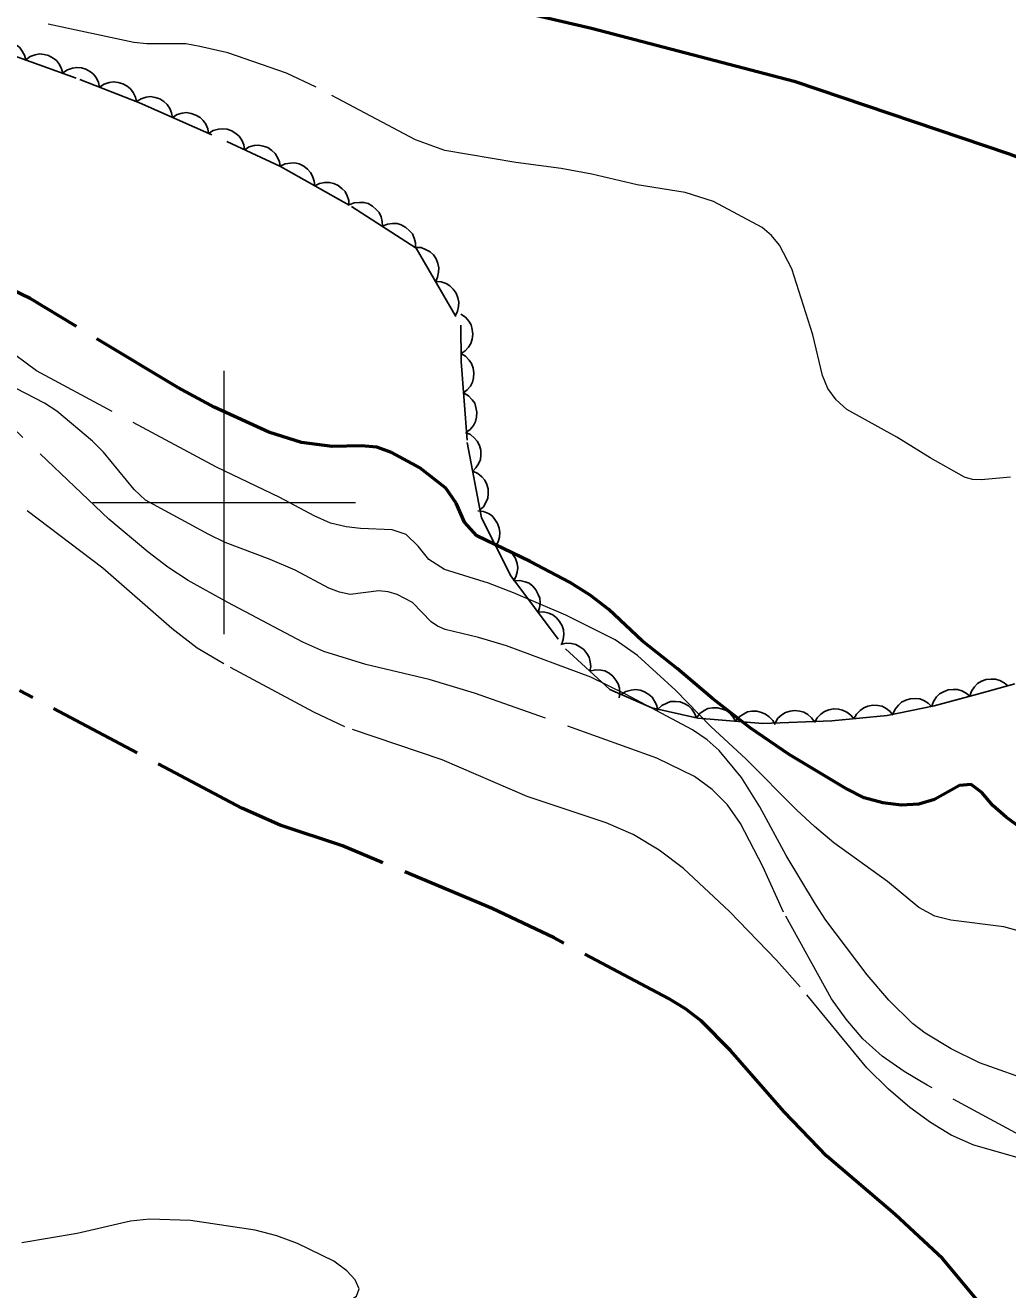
# Model space of a CAD drawing. Extents: x 355726 to 357533, y 5103782 to 5105258.
# Drawn here: x 356692.45 to 356729.79, y 5104470.08 to 5104518.14 of the extents above; entities that cross this region are included whole.
import ezdxf

# ---------------------------------------------------------------- set-up
doc = ezdxf.new("R2010")
doc.units = 0
doc.header["$LTSCALE"] = 0.6
doc.linetypes.add('DOT_DASHED', pattern=[7.7, 5, -1.2, 0.3, -1.2])
doc.linetypes.add('LONG_DASHED', pattern=[7.5, 6, -1.5])
for name, color, linetype, lineweight in [('1', 7, 'LONG_DASHED', 53), ('2', 7, 'LONG_DASHED', 13), ('21', 7, 'LONG_DASHED', 35), ('44', 7, 'Continuous', 25), ('61', 7, 'Continuous', 13)]:
    doc.layers.add(name, color=color, linetype=linetype, lineweight=lineweight)

msp = doc.modelspace()

# ---------------------------------------------------------------- linework, layer by layer
at = {"layer": '1'}
for points in [[(356730.3, 5104487.62), (356729.73, 5104488.04), (356729.23, 5104488.49), (356728.81, 5104488.98), (356728.4, 5104489.28), (356727.96, 5104489.24), (356727.01, 5104488.71), (356726.42, 5104488.53), (356725.76, 5104488.5), (356725.05, 5104488.58), (356724.34, 5104488.78), (356723.64, 5104489.13), (356721.48, 5104490.42), (356720, 5104491.44), (356718.57, 5104492.55), (356717.23, 5104493.69), (356715.9, 5104494.74), (356714.63, 5104495.93), (356713.92, 5104496.48), (356713.14, 5104496.97), (356711.64, 5104497.76), (356709.61, 5104498.74), (356709.14, 5104499.26), (356708.83, 5104499.98), (356708.43, 5104500.54), (356707.44, 5104501.32), (356706.37, 5104501.9), (356705.81, 5104502.11), (356705.22, 5104502.16), (356704.11, 5104502.13), (356702.95, 5104502.28), (356701.7, 5104502.68), (356699.62, 5104503.63), (356698.25, 5104504.37), (356692.63, 5104507.75), (356689.44, 5104509.3)], [(356728.78, 5104469.51), (356727.31, 5104471.26), (356725.51, 5104472.94), (356722.92, 5104475.15), (356721.3, 5104476.84), (356719.26, 5104479.17), (356718.14, 5104480.3), (356717.54, 5104480.76), (356716.9, 5104481.15), (356712.55, 5104483.45), (356710.19, 5104484.57), (356704.51, 5104486.95), (356702.14, 5104487.74), (356700.68, 5104488.38), (356692.22, 5104492.86)]]:
    msp.add_lwpolyline(points, dxfattribs=at)
at = {"layer": '2'}
for points in [[(356729.9, 5104500.97), (356728.79, 5104500.86), (356728.45, 5104500.87), (356728.15, 5104500.97), (356726.85, 5104501.7), (356725.58, 5104502.49), (356723.68, 5104503.54), (356723.27, 5104503.91), (356722.95, 5104504.34), (356722.75, 5104504.83), (356722.39, 5104506.38), (356721.59, 5104508.88), (356721.12, 5104509.78), (356720.81, 5104510.15), (356720.46, 5104510.45), (356718.61, 5104511.44), (356717.53, 5104511.79), (356715.71, 5104512.07), (356713.99, 5104512.48), (356712.82, 5104512.7), (356711.1, 5104512.92), (356708.4, 5104513.38), (356707.28, 5104513.78), (356703.5, 5104515.79), (356702.37, 5104516.32), (356700.15, 5104517.09), (356699.08, 5104517.34), (356698.55, 5104517.43), (356697.07, 5104517.43), (356696.57, 5104517.49), (356693.32, 5104518.18)], [(356730.33, 5104483.68), (356729.65, 5104483.87), (356727.63, 5104484.13), (356727.03, 5104484.28), (356726.42, 5104484.61), (356725.22, 5104485.59), (356723.18, 5104487.07), (356722.45, 5104487.69), (356721.76, 5104488.32), (356719.85, 5104490.25), (356718.51, 5104491.49), (356717.17, 5104492.87), (356715.72, 5104494.19), (356714.87, 5104494.78), (356712.99, 5104495.72), (356711.01, 5104496.57), (356710.06, 5104496.94), (356708.38, 5104497.46), (356707.79, 5104497.84), (356707.38, 5104498.34), (356706.92, 5104498.78), (356706.39, 5104498.96), (356705.19, 5104499.01), (356704.64, 5104499.08), (356704.05, 5104499.22), (356703.43, 5104499.49), (356702.12, 5104500.19), (356699.72, 5104501.34), (356692.87, 5104505), (356691.64, 5104505.92)], [(356728.72, 5104478.7), (356727.65, 5104479.23), (356726.66, 5104479.83), (356726.18, 5104480.2), (356725.28, 5104481.08), (356724.45, 5104482.05), (356722.88, 5104484.13), (356722.49, 5104484.73), (356721.37, 5104486.58), (356720.37, 5104488.44), (356719.67, 5104489.55), (356718.83, 5104490.57), (356718.37, 5104490.98), (356717.81, 5104491.36), (356715.27, 5104492.71), (356713.95, 5104493.36), (356710.74, 5104494.55), (356709.68, 5104494.87), (356708.41, 5104495.17), (356708.12, 5104495.3), (356707.87, 5104495.47), (356707.16, 5104496.2), (356706.58, 5104496.5), (356706.24, 5104496.61), (356705.88, 5104496.65), (356704.8, 5104496.5), (356704.39, 5104496.59), (356703.98, 5104496.75), (356702.7, 5104497.43), (356701.76, 5104497.84), (356700.05, 5104498.48), (356699.42, 5104498.78), (356697.01, 5104500.09), (356696.58, 5104500.5), (356695.42, 5104501.92), (356695, 5104502.33), (356693.65, 5104503.47), (356693.17, 5104503.78), (356690.48, 5104505.17)], [(356730.88, 5104475.61), (356726.73, 5104477.86), (356725.86, 5104478.38), (356725.02, 5104478.96), (356724.29, 5104479.62), (356723.65, 5104480.36), (356723.1, 5104481.13), (356721.27, 5104484.43), (356720.49, 5104486.17), (356719.63, 5104487.8), (356719.14, 5104488.51), (356718.56, 5104489.09), (356717.89, 5104489.59), (356716.46, 5104490.29), (356709.52, 5104492.76), (356707.8, 5104493.28), (356705.39, 5104493.84), (356703.79, 5104494.34), (356703, 5104494.69), (356700.14, 5104496.2), (356698.64, 5104497.04), (356697.87, 5104497.54), (356697.1, 5104498.13), (356695.62, 5104499.37), (356691.45, 5104503.33)], [(356721, 5104482.61), (356719.22, 5104484.46), (356717.47, 5104486.09), (356716.55, 5104486.79), (356715.56, 5104487.38), (356714.53, 5104487.83), (356711.52, 5104488.83), (356708.3, 5104490.22), (356704.59, 5104491.48), (356703.42, 5104492.03), (356699.99, 5104493.87), (356698.98, 5104494.47), (356698.02, 5104495.21), (356695.39, 5104497.51), (356690.63, 5104501.11)], [(356737.92, 5104469.87), (356737.04, 5104470.84), (356736.09, 5104471.74), (356734.16, 5104473.26), (356733.22, 5104473.92), (356732.25, 5104474.41), (356731.31, 5104474.78), (356728.51, 5104475.57), (356727.65, 5104475.95), (356726.86, 5104476.43), (356726.07, 5104477), (356725.26, 5104477.7), (356724.44, 5104478.51), (356721.91, 5104481.59), (356721, 5104482.61)], [(356746.15, 5104469.62), (356745.2, 5104470.41), (356744.25, 5104471.03), (356743.02, 5104471.71), (356742.17, 5104472.29), (356741.3, 5104472.97), (356736.16, 5104475.78), (356735.05, 5104476.34), (356733.79, 5104476.74), (356731.22, 5104477.82), (356728.72, 5104478.7)], [(356702.63, 5104468.55), (356702.9, 5104468.84), (356703.27, 5104469.08), (356703.74, 5104469.3), (356704.75, 5104469.65), (356705.04, 5104469.84), (356705.14, 5104470.11), (356704.99, 5104470.45), (356704.67, 5104470.8), (356704.17, 5104471.17), (356702.79, 5104471.84), (356702.01, 5104472.13), (356701.18, 5104472.34), (356698.72, 5104472.71), (356697.17, 5104472.76), (356696.45, 5104472.69), (356694.42, 5104472.22), (356692.32, 5104471.86)]]:
    msp.add_lwpolyline(points, dxfattribs=at)
at = {"layer": '21', "linetype": 'Continuous', "lineweight": 53}
msp.add_lwpolyline([(356704.43, 5104520.26), (356713.97, 5104518.03), (356721.67, 5104516.01), (356729.85, 5104513.25), (356740.16, 5104509.29), (356751.17, 5104503.84), (356758.88, 5104499.2), (356766.45, 5104493.9), (356773.94, 5104487.71), (356778.21, 5104483.9)], dxfattribs=at)
at = {"layer": '44'}
for points in [[(356691.05, 5104517.34), (356691.22, 5104517.46), (356691.41, 5104517.53), (356691.57, 5104517.56), (356691.74, 5104517.54), (356691.92, 5104517.5), (356692.09, 5104517.4), (356692.22, 5104517.31), (356692.33, 5104517.16), (356692.41, 5104517), (356692.46, 5104516.83)], [(356692.46, 5104516.83), (356692.63, 5104516.95), (356692.82, 5104517.02), (356692.98, 5104517.05), (356693.16, 5104517.03), (356693.33, 5104516.99), (356693.5, 5104516.89), (356693.63, 5104516.8), (356693.74, 5104516.65), (356693.82, 5104516.49), (356693.87, 5104516.32)], [(356693.87, 5104516.33), (356694.05, 5104516.45), (356694.24, 5104516.51), (356694.4, 5104516.54), (356694.58, 5104516.52), (356694.75, 5104516.47), (356694.92, 5104516.37), (356695.05, 5104516.27), (356695.15, 5104516.13), (356695.23, 5104515.96), (356695.27, 5104515.79)], [(356695.27, 5104515.79), (356695.44, 5104515.9), (356695.64, 5104515.97), (356695.8, 5104515.99), (356695.97, 5104515.97), (356696.15, 5104515.92), (356696.32, 5104515.82), (356696.45, 5104515.72), (356696.55, 5104515.58), (356696.63, 5104515.41), (356696.67, 5104515.24)], [(356696.67, 5104515.24), (356696.85, 5104515.35), (356697.04, 5104515.41), (356697.21, 5104515.43), (356697.38, 5104515.4), (356697.56, 5104515.34), (356697.71, 5104515.24), (356697.84, 5104515.13), (356697.94, 5104514.98), (356698.01, 5104514.81), (356698.04, 5104514.64)], [(356698.04, 5104514.64), (356698.22, 5104514.75), (356698.41, 5104514.8), (356698.58, 5104514.82), (356698.75, 5104514.79), (356698.93, 5104514.73), (356699.09, 5104514.63), (356699.21, 5104514.52), (356699.31, 5104514.38), (356699.38, 5104514.21), (356699.41, 5104514.03)], [(356699.41, 5104514.03), (356699.59, 5104514.14), (356699.79, 5104514.19), (356699.95, 5104514.21), (356700.12, 5104514.19), (356700.3, 5104514.13), (356700.46, 5104514.02), (356700.58, 5104513.92), (356700.68, 5104513.77), (356700.75, 5104513.6), (356700.78, 5104513.42)], [(356700.78, 5104513.41), (356700.96, 5104513.52), (356701.15, 5104513.57), (356701.32, 5104513.58), (356701.49, 5104513.55), (356701.67, 5104513.49), (356701.82, 5104513.38), (356701.95, 5104513.27), (356702.04, 5104513.12), (356702.11, 5104512.95), (356702.14, 5104512.78)], [(356702.14, 5104512.78), (356702.33, 5104512.87), (356702.53, 5104512.9), (356702.69, 5104512.91), (356702.86, 5104512.87), (356703.03, 5104512.79), (356703.18, 5104512.67), (356703.29, 5104512.55), (356703.37, 5104512.4), (356703.43, 5104512.22), (356703.45, 5104512.04)], [(356703.45, 5104512.04), (356703.63, 5104512.13), (356703.83, 5104512.17), (356704, 5104512.17), (356704.17, 5104512.13), (356704.34, 5104512.05), (356704.49, 5104511.93), (356704.6, 5104511.82), (356704.68, 5104511.66), (356704.74, 5104511.48), (356704.75, 5104511.3)], [(356704.76, 5104511.31), (356704.95, 5104511.39), (356705.15, 5104511.41), (356705.32, 5104511.41), (356705.48, 5104511.36), (356705.65, 5104511.27), (356705.79, 5104511.14), (356705.9, 5104511.02), (356705.97, 5104510.86), (356706.01, 5104510.68), (356706.02, 5104510.5)], [(356706.02, 5104510.5), (356706.21, 5104510.58), (356706.41, 5104510.6), (356706.58, 5104510.6), (356706.74, 5104510.55), (356706.91, 5104510.46), (356707.05, 5104510.33), (356707.16, 5104510.21), (356707.23, 5104510.05), (356707.28, 5104509.87), (356707.28, 5104509.69)], [(356707.29, 5104509.7), (356707.5, 5104509.69), (356707.69, 5104509.61), (356707.84, 5104509.53), (356707.96, 5104509.41), (356708.07, 5104509.26), (356708.13, 5104509.08), (356708.17, 5104508.92), (356708.16, 5104508.75), (356708.12, 5104508.57), (356708.05, 5104508.4)], [(356708.05, 5104508.4), (356708.25, 5104508.39), (356708.44, 5104508.32), (356708.59, 5104508.24), (356708.71, 5104508.11), (356708.82, 5104507.96), (356708.89, 5104507.78), (356708.93, 5104507.62), (356708.92, 5104507.45), (356708.88, 5104507.27), (356708.8, 5104507.11)], [(356709.01, 5104507.16), (356709.18, 5104507.05), (356709.31, 5104506.89), (356709.4, 5104506.75), (356709.44, 5104506.58), (356709.46, 5104506.4), (356709.43, 5104506.21), (356709.39, 5104506.05), (356709.29, 5104505.9), (356709.17, 5104505.76), (356709.02, 5104505.66)], [(356709, 5104505.66), (356709.18, 5104505.56), (356709.32, 5104505.41), (356709.41, 5104505.28), (356709.47, 5104505.11), (356709.5, 5104504.93), (356709.48, 5104504.74), (356709.45, 5104504.58), (356709.37, 5104504.42), (356709.25, 5104504.28), (356709.11, 5104504.17)], [(356709.11, 5104504.17), (356709.29, 5104504.06), (356709.43, 5104503.91), (356709.53, 5104503.78), (356709.58, 5104503.61), (356709.61, 5104503.43), (356709.6, 5104503.24), (356709.56, 5104503.08), (356709.48, 5104502.93), (356709.36, 5104502.78), (356709.22, 5104502.67)], [(356709.18, 5104502.66), (356709.37, 5104502.58), (356709.52, 5104502.45), (356709.63, 5104502.33), (356709.71, 5104502.17), (356709.76, 5104501.99), (356709.76, 5104501.8), (356709.75, 5104501.64), (356709.68, 5104501.47), (356709.58, 5104501.32), (356709.46, 5104501.19)], [(356709.46, 5104501.19), (356709.65, 5104501.11), (356709.8, 5104500.98), (356709.91, 5104500.85), (356709.99, 5104500.69), (356710.04, 5104500.52), (356710.04, 5104500.33), (356710.03, 5104500.16), (356709.96, 5104500), (356709.86, 5104499.84), (356709.73, 5104499.72)], [(356709.65, 5104499.69), (356709.86, 5104499.66), (356710.05, 5104499.58), (356710.19, 5104499.49), (356710.3, 5104499.36), (356710.4, 5104499.2), (356710.46, 5104499.02), (356710.49, 5104498.86), (356710.47, 5104498.69), (356710.42, 5104498.51), (356710.33, 5104498.35)], [(356710.33, 5104498.35), (356710.54, 5104498.32), (356710.72, 5104498.24), (356710.86, 5104498.15), (356710.98, 5104498.02), (356711.08, 5104497.87), (356711.14, 5104497.68), (356711.17, 5104497.52), (356711.15, 5104497.35), (356711.1, 5104497.17), (356711.01, 5104497.01)], [(356711.04, 5104497.03), (356711.25, 5104497.04), (356711.45, 5104496.99), (356711.6, 5104496.93), (356711.74, 5104496.82), (356711.86, 5104496.68), (356711.95, 5104496.51), (356712.01, 5104496.36), (356712.02, 5104496.19), (356712, 5104496), (356711.94, 5104495.83)], [(356711.94, 5104495.83), (356712.15, 5104495.84), (356712.35, 5104495.79), (356712.5, 5104495.73), (356712.64, 5104495.62), (356712.76, 5104495.48), (356712.85, 5104495.31), (356712.91, 5104495.16), (356712.92, 5104494.98), (356712.9, 5104494.8), (356712.84, 5104494.63)], [(356712.8, 5104494.6), (356713.01, 5104494.65), (356713.21, 5104494.64), (356713.37, 5104494.61), (356713.53, 5104494.52), (356713.68, 5104494.41), (356713.79, 5104494.26), (356713.88, 5104494.12), (356713.92, 5104493.95), (356713.94, 5104493.77), (356713.91, 5104493.59)], [(356713.91, 5104493.59), (356714.12, 5104493.64), (356714.32, 5104493.63), (356714.48, 5104493.6), (356714.64, 5104493.51), (356714.78, 5104493.4), (356714.9, 5104493.25), (356714.99, 5104493.11), (356715.03, 5104492.94), (356715.05, 5104492.76), (356715.02, 5104492.58)], [(356728.35, 5104492.64), (356728.42, 5104492.83), (356728.53, 5104493), (356728.65, 5104493.12), (356728.8, 5104493.21), (356728.97, 5104493.27), (356729.16, 5104493.29), (356729.33, 5104493.29), (356729.49, 5104493.24), (356729.66, 5104493.15), (356729.79, 5104493.04)], [(356715.11, 5104492.71), (356715.28, 5104492.82), (356715.48, 5104492.87), (356715.64, 5104492.89), (356715.82, 5104492.87), (356715.99, 5104492.81), (356716.15, 5104492.7), (356716.28, 5104492.6), (356716.37, 5104492.45), (356716.45, 5104492.28), (356716.48, 5104492.1)], [(356725.43, 5104491.95), (356725.51, 5104492.14), (356725.64, 5104492.3), (356725.76, 5104492.41), (356725.92, 5104492.49), (356726.09, 5104492.54), (356726.29, 5104492.55), (356726.45, 5104492.54), (356726.61, 5104492.47), (356726.77, 5104492.37), (356726.9, 5104492.25)], [(356726.9, 5104492.24), (356726.97, 5104492.44), (356727.09, 5104492.61), (356727.2, 5104492.73), (356727.35, 5104492.81), (356727.53, 5104492.88), (356727.72, 5104492.9), (356727.88, 5104492.9), (356728.05, 5104492.84), (356728.21, 5104492.76), (356728.35, 5104492.64)], [(356716.49, 5104492.15), (356716.65, 5104492.29), (356716.83, 5104492.38), (356716.98, 5104492.44), (356717.16, 5104492.44), (356717.34, 5104492.42), (356717.52, 5104492.35), (356717.66, 5104492.27), (356717.79, 5104492.14), (356717.89, 5104491.99), (356717.96, 5104491.82)], [(356717.96, 5104491.82), (356718.09, 5104491.98), (356718.26, 5104492.09), (356718.4, 5104492.17), (356718.58, 5104492.2), (356718.76, 5104492.2), (356718.95, 5104492.15), (356719.1, 5104492.09), (356719.24, 5104491.98), (356719.36, 5104491.84), (356719.45, 5104491.69)], [(356719.45, 5104491.69), (356719.58, 5104491.85), (356719.75, 5104491.96), (356719.9, 5104492.04), (356720.07, 5104492.07), (356720.26, 5104492.07), (356720.44, 5104492.02), (356720.59, 5104491.96), (356720.73, 5104491.85), (356720.86, 5104491.72), (356720.95, 5104491.56)], [(356720.95, 5104491.62), (356721.06, 5104491.8), (356721.21, 5104491.93), (356721.35, 5104492.02), (356721.52, 5104492.07), (356721.7, 5104492.09), (356721.89, 5104492.07), (356722.05, 5104492.03), (356722.2, 5104491.94), (356722.34, 5104491.82), (356722.45, 5104491.67)], [(356722.45, 5104491.64), (356722.55, 5104491.82), (356722.69, 5104491.96), (356722.83, 5104492.06), (356722.99, 5104492.12), (356723.17, 5104492.16), (356723.36, 5104492.14), (356723.52, 5104492.11), (356723.68, 5104492.03), (356723.83, 5104491.92), (356723.94, 5104491.78)], [(356723.94, 5104491.78), (356724.04, 5104491.96), (356724.19, 5104492.1), (356724.32, 5104492.2), (356724.48, 5104492.26), (356724.67, 5104492.3), (356724.86, 5104492.28), (356725.02, 5104492.26), (356725.17, 5104492.17), (356725.32, 5104492.06), (356725.43, 5104491.92)]]:
    msp.add_lwpolyline(points, dxfattribs=at)
at = {"layer": '44', "linetype": 'DOT_DASHED'}
msp.add_lwpolyline([(356691.56, 5104517.15), (356694.52, 5104516.08), (356696.79, 5104515.19), (356700.11, 5104513.72), (356702.15, 5104512.77), (356704.85, 5104511.25), (356707.31, 5104509.67), (356709.01, 5104506.74), (356709.02, 5104505.36), (356709.25, 5104502.28), (356709.79, 5104499.42), (356710.91, 5104497.21), (356712.98, 5104494.44), (356714.67, 5104492.9), (356716.26, 5104492.2), (356718.02, 5104491.81), (356720.48, 5104491.6), (356723.11, 5104491.7), (356725.21, 5104491.9), (356727, 5104492.27), (356728.65, 5104492.72), (356730.06, 5104493.11)], dxfattribs=at)
at = {"layer": '61'}
for p, q in [((356700, 5104495), (356700, 5104505)), ((356695, 5104500), (356705, 5104500))]:
    msp.add_line(p, q, dxfattribs=at)

doc.saveas('drawing.dxf')
